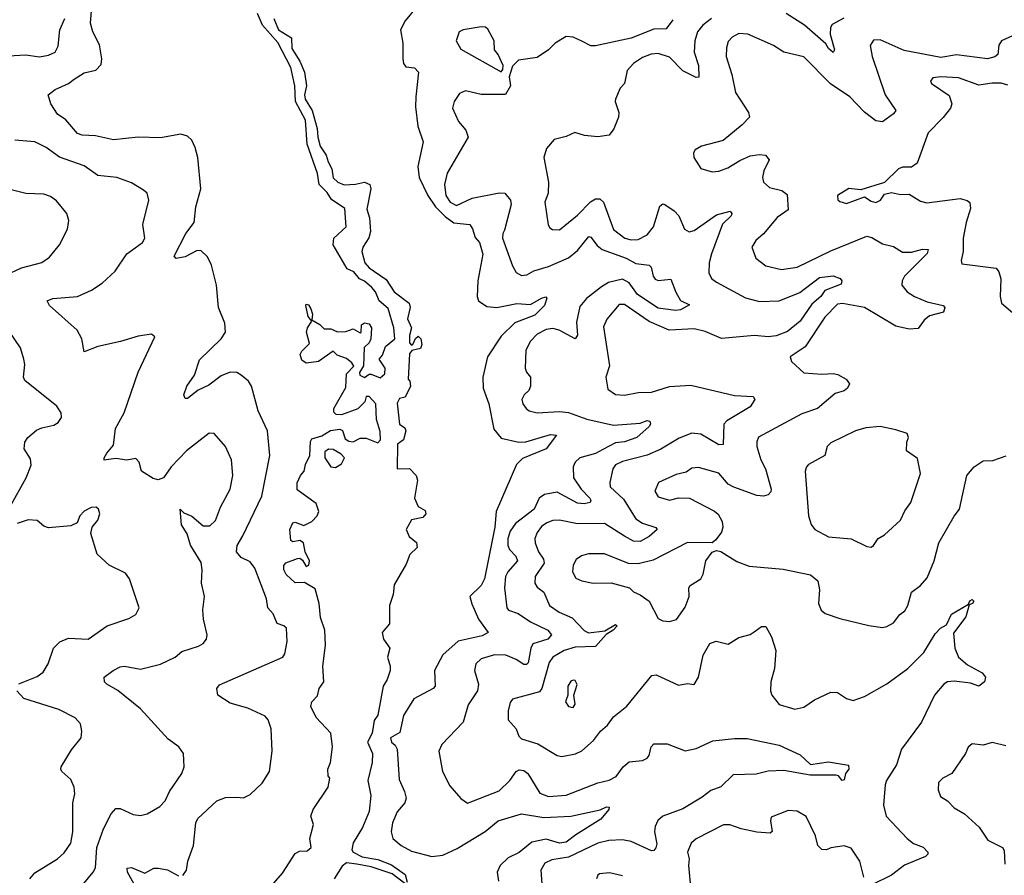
# Model space of a CAD drawing. Extents: x 2057697 to 2160550, y 827490 to 1016834.
# Tile 302 of 509: x 2128617 to 2133009, y 925641 to 929460. Entities that reach past the tile are written whole.
import ezdxf

# ---------------------------------------------------------------- set-up
doc = ezdxf.new("R2010")
doc.units = 0

msp = doc.modelspace()

# ---------------------------------------------------------------- linework, layer by layer
at = {"layer": '0CON20XD'}
for points in [[(2129345, 925640), (2129361.2, 925665), (2129366.7, 925705), (2129392, 925775), (2129402.9, 925875), (2129411.4, 925895), (2129495.8, 925974.2), (2129535, 925988.8), (2129585, 925990), (2129615, 925986.7), (2129645, 926002.5), (2129697.9, 926052.1), (2129731.2, 926105), (2129743.1, 926195), (2129738.9, 926295), (2129725.5, 926335), (2129711.7, 926351.7), (2129635, 926386.6), (2129555, 926410), (2129501.4, 926445), (2129495.7, 926475), (2129508.7, 926491.3), (2129790, 926615), (2129799.8, 926630.2), (2129809.6, 926685), (2129806.9, 926745), (2129795.4, 926755.4), (2129765, 926765.8), (2129748.2, 926808.2), (2129724.4, 926835), (2129717.9, 926875), (2129665, 927011.9), (2129645, 927040), (2129605, 927059.5), (2129584.6, 927085), (2129587.3, 927112.7), (2129612.9, 927157.1), (2129697.3, 927332.7), (2129732.9, 927515), (2129722.7, 927625), (2129680, 927715), (2129650.9, 927825), (2129637.2, 927847.2), (2129605, 927873.9), (2129584.7, 927884.7), (2129555, 927887.3), (2129515, 927871.2), (2129460.9, 927829.1), (2129413.6, 927806.4), (2129365, 927769.2), (2129355, 927770), (2129349.2, 927785), (2129363.1, 927825), (2129396, 927874), (2129418.7, 927941.3), (2129515.5, 928035), (2129535.4, 928065), (2129532, 928105), (2129503.2, 928175), (2129495.4, 928275.4), (2129473, 928365), (2129455, 928402.1), (2129425, 928429.3), (2129405, 928427.6), (2129355, 928401.6), (2129315, 928394.4), (2129305.8, 928405), (2129358.5, 928505), (2129395.3, 928554.7), (2129402.8, 928625), (2129424.2, 928705), (2129411.2, 928845), (2129400.1, 928890.1), (2129385, 928921.9), (2129365, 928940.5), (2129335, 928949.1), (2129245, 928933.2), (2129145, 928935.6), (2129035, 928923.9), (2128955, 928941.8), (2128895, 928944.6), (2128875, 928951.4), (2128823.3, 929013.3), (2128785, 929037.8), (2128755.5, 929085), (2128743.8, 929125), (2128775, 929148.5), (2128834.7, 929175.3), (2128859.2, 929195), (2128905, 929222), (2128956.1, 929233.9), (2128980.7, 929259.3), (2128983.8, 929285), (2128973, 929347), (2128942.4, 929405), (2128932.3, 929445), (2128946, 929614)], [(2130385.2, 929514.8), (2130335.7, 929455), (2130316, 929415), (2130325.8, 929355), (2130325.7, 929285), (2130329.2, 929265), (2130339.7, 929249.7), (2130377.5, 929245), (2130396, 929225), (2130384.4, 929115), (2130381.7, 929071.7), (2130393.3, 928985), (2130417.3, 928915), (2130393.1, 928805), (2130399.4, 928755), (2130437.9, 928675), (2130471.8, 928625), (2130515, 928582), (2130553.8, 928553.8), (2130625.3, 928545.3), (2130637.2, 928527.2), (2130648.2, 928488.2), (2130667.5, 928465), (2130683.4, 928413.4), (2130660.5, 928295), (2130657.8, 928225), (2130664, 928205), (2130700.3, 928180.3), (2130745.4, 928175.4), (2130835, 928193.9), (2130895, 928188.2), (2130945, 928217.8), (2130963, 928223), (2130967.7, 928217.7), (2130958.5, 928185), (2130915, 928141), (2130825, 928107.2), (2130765, 928046.9), (2130703.2, 927955), (2130683.1, 927865), (2130684.5, 927815), (2130709.1, 927745), (2130731.9, 927631.9), (2130765, 927592.9), (2130843.7, 927573.7), (2130875, 927576.1), (2130985, 927608.9), (2131012, 927605), (2130965, 927545.4), (2130859.2, 927500.8), (2130833, 927475), (2130742.1, 927265), (2130736.9, 927195), (2130690, 926965), (2130675, 926935.4), (2130625.4, 926885), (2130633.3, 926853.3), (2130663.9, 926783.9), (2130706.2, 926725), (2130679.6, 926710.4), (2130573.4, 926686.6), (2130504.1, 926625.9), (2130466.9, 926555), (2130469.4, 926485), (2130460.8, 926475), (2130375, 926428.9), (2130329.2, 926355), (2130311.8, 926278.2), (2130270.9, 926255), (2130275, 926235.8), (2130292.2, 926222.2), (2130300.6, 926205), (2130308.8, 926068.8), (2130333.9, 926015), (2130340.4, 925985), (2130335.5, 925965), (2130300.9, 925925), (2130280, 925875), (2130273.3, 925835), (2130281.1, 925805), (2130317.8, 925775), (2130365, 925748.7), (2130455.9, 925725.9), (2130505, 925731.2), (2130568.7, 925761.3), (2130693, 925837), (2130750.6, 925885), (2130855, 925915.5), (2130955, 925899.2), (2131074.6, 925904.6), (2131206.2, 925933.8), (2131235, 925947.3), (2131246.2, 925945), (2131244.2, 925935), (2131208.5, 925891.5), (2131097.8, 925822.2), (2131055, 925788.7), (2131025, 925784.7), (2130965, 925802.9), (2130901.4, 925788.6), (2130845, 925743.4), (2130795, 925719.6), (2130760, 925685), (2130746.9, 925655), (2130753.2, 925615)], [(2128565, 929299.1), (2128645, 929303.1), (2128705, 929293.5), (2128745, 929301.2), (2128775.3, 929314.7), (2128788.5, 929341.5), (2128795.4, 929415), (2128818.9, 929465)], [(2129710.5, 925559.5), (2129788.9, 925651.1), (2129845, 925738.8), (2129865, 925749.2), (2129898.8, 925751.2), (2129917.5, 925765), (2129910.8, 925805), (2129927.5, 925867.5), (2129916.2, 925905), (2129926, 925935), (2129992.5, 926035), (2130000, 926075), (2129993.3, 926085), (2129991.2, 926115), (2130003.8, 926145), (2130012, 926215), (2130004, 926275), (2129940, 926345), (2129916.2, 926395), (2129920, 926415), (2129945, 926442.5), (2129953.3, 926475), (2129973.3, 926505), (2129969.2, 926575), (2129981.1, 926668.9), (2129977.3, 926735), (2129957.9, 926792.1), (2129952.2, 926855), (2129935, 926920), (2129887.5, 926947.5), (2129845, 926947.1), (2129805, 926984.4), (2129795.6, 927005), (2129795.7, 927024.3), (2129804.2, 927035.8), (2129855.9, 927055.9), (2129867, 927057), (2129878.3, 927048.3), (2129895, 927020), (2129906.2, 927025), (2129910, 927045), (2129890, 927085), (2129883.3, 927125), (2129865.9, 927135.9), (2129835, 927130), (2129826.1, 927136.1), (2129821.2, 927185), (2129835, 927214.2), (2129845, 927216.9), (2129885, 927202), (2129919.7, 927220.3), (2129944.2, 927245), (2129950.8, 927265), (2129940, 927300), (2129855, 927361.2), (2129855, 927392.5), (2129868.8, 927425), (2129886.2, 927445), (2129892, 927475), (2129911.4, 927515), (2129913.3, 927576.7), (2129920, 927590), (2129965, 927602.5), (2130003, 927627), (2130045, 927632.5), (2130056.1, 927626.1), (2130069.3, 927589.3), (2130085, 927578.8), (2130105, 927576.2), (2130135, 927592.5), (2130163, 927593), (2130215, 927572), (2130226.7, 927585), (2130225, 927622.5), (2130208.2, 927675), (2130205.4, 927745), (2130175, 927777.5), (2130161.7, 927778.3), (2130156.7, 927755), (2130125, 927722.5), (2130053, 927697), (2130028.3, 927698.3), (2130018.3, 927708.3), (2130017.5, 927725), (2130071.7, 927818.3), (2130075, 927880), (2130106.7, 927913.3), (2130098, 927928), (2130075, 927947.5), (2130033, 927963), (2130015, 927980), (2129950, 927935), (2129895, 927927.5), (2129875, 927940), (2129867.5, 927965), (2129875, 927980), (2129910, 928015), (2129896.7, 928065), (2129900, 928085), (2129920, 928115), (2129903.3, 928135), (2129892.5, 928185), (2129895, 928190), (2129905, 928187.5), (2129915, 928170), (2129922.5, 928145), (2129920, 928120), (2129955, 928100), (2129975, 928080), (2130005, 928080), (2130035, 928067.5), (2130071.7, 928068.3), (2130105, 928080), (2130135, 928062.5), (2130140, 928065), (2130141.7, 928098.3), (2130155, 928107.5), (2130175, 928102.5), (2130186.2, 928085), (2130183.3, 928035), (2130175, 928017.5), (2130153, 927997), (2130150, 927915), (2130132.5, 927885), (2130133.6, 927873.6), (2130155, 927862.5), (2130175, 927877.5), (2130185, 927877.5), (2130225, 927861.2), (2130245, 927880), (2130247.5, 927905), (2130220, 927945), (2130235, 927963.3), (2130248.8, 928001.2), (2130289.5, 928035), (2130286.2, 928085), (2130260.3, 928170.3), (2130220, 928205), (2130203.3, 928245), (2130187.5, 928265), (2130155, 928292.3), (2130132.7, 928302.7), (2130106.9, 928335), (2130077.7, 928347.7), (2130015.5, 928455), (2130018.1, 928485), (2130072.9, 928535), (2130066.9, 928616.9), (2130007.9, 928657.9), (2129988.3, 928688.3), (2129952.2, 928725), (2129945, 928773.3), (2129899.1, 928905), (2129891.6, 929011.6), (2129847.5, 929095), (2129844.5, 929165), (2129826.8, 929246.8), (2129767.7, 929357.7), (2129699.4, 929435), (2129677.6, 929487.6)], [(2129750, 929465), (2129771.2, 929415), (2129829.3, 929379.3), (2129831.5, 929331.5), (2129866.5, 929275), (2129887.7, 929225), (2129895.5, 929165), (2129887.9, 929125), (2129890.9, 929105), (2129921.8, 929055), (2129943.6, 928975), (2129946.2, 928935), (2129957.1, 928895), (2129984.5, 928855), (2129992.3, 928825), (2130008.9, 928795), (2130014.7, 928754.7), (2130035.4, 928735.4), (2130063.6, 928723.6), (2130114.5, 928725.5), (2130155, 928734.3), (2130178, 928725), (2130182.5, 928705), (2130165.9, 928615), (2130177.9, 928575), (2130181.1, 928515), (2130173.7, 928486.3), (2130147.8, 928445), (2130142.3, 928425), (2130155.7, 928375), (2130175, 928353.1), (2130251, 928301), (2130287.1, 928245), (2130354.4, 928194.4), (2130358.5, 928175), (2130347.3, 928125), (2130364.2, 928085), (2130355, 928050), (2130355, 928017.5), (2130365, 928006.7), (2130370, 928010), (2130383, 928037), (2130395, 928047.5), (2130406.2, 928035), (2130410.5, 928010.5), (2130405, 927992), (2130366.1, 927983.9), (2130355, 927968.8), (2130350, 927855), (2130357, 927847), (2130360, 927825), (2130336.2, 927775), (2130311.2, 927768.8), (2130301.3, 927748.7), (2130310.8, 927655), (2130335, 927638.8), (2130338.6, 927625), (2130328.8, 927585), (2130302.5, 927565), (2130300, 927455), (2130355, 927456.7), (2130385.8, 927425.8), (2130392, 927405), (2130377.5, 927325), (2130395, 927287.5), (2130425, 927270), (2130428.8, 927255), (2130415, 927238.8), (2130365, 927227.5), (2130340, 927185), (2130353.6, 927153.6), (2130386.1, 927126.1), (2130390, 927105), (2130356.4, 927073.6), (2130340.7, 927029.3), (2130287.5, 926937.5), (2130282.5, 926895), (2130266.7, 926845), (2130267, 926763), (2130233.3, 926725), (2130240, 926695), (2130267.5, 926655), (2130257.5, 926615), (2130270, 926575), (2130270, 926555), (2130256.2, 926515), (2130237.5, 926485), (2130214.1, 926355.9), (2130198.1, 926331.9), (2130188.5, 926275), (2130168.8, 926235), (2130190, 926185), (2130188.8, 926145), (2130169.1, 926065), (2130182.4, 925997.6), (2130176.2, 925926.2), (2130146.7, 925855), (2130104, 925786), (2130098, 925755), (2130104.8, 925744.8), (2130145, 925724), (2130215, 925712.5), (2130275, 925688), (2130335.6, 925645.6), (2130345, 925610)], [(2131530, 929460), (2131501.2, 929418.8), (2131445, 929417.2), (2131345, 929377.2), (2131185, 929342.8), (2131165, 929343.6), (2131125, 929363.4), (2131085, 929382.2), (2131055, 929384.7), (2131005, 929355.3), (2130975, 929325.4), (2130925, 929290.9), (2130841.2, 929278.8), (2130815, 929252.5), (2130800, 929205), (2130805.7, 929165), (2130783.9, 929126.1), (2130675, 929125.8), (2130605, 929143.1), (2130579.3, 929130.7), (2130554.5, 929095), (2130548.1, 929065), (2130574, 929005), (2130606.2, 928966.2), (2130617.1, 928935), (2130524, 928775), (2130512, 928725), (2130517.1, 928675), (2130536.9, 928645), (2130565, 928631.3), (2130635, 928662.9), (2130755, 928687.9), (2130781.2, 928685), (2130805.6, 928655), (2130809.5, 928635), (2130779, 928521), (2130771.3, 928505), (2130770.9, 928485), (2130815, 928362), (2130831.4, 928331.4), (2130855, 928318.5), (2130878.3, 928321.7), (2130910.5, 928339.5), (2130975, 928358.1), (2131065, 928397.4), (2131105, 928430.4), (2131155, 928492.5), (2131165, 928490), (2131192.3, 928452.3), (2131215, 928434.7), (2131322.5, 928395), (2131365, 928371.8), (2131424.6, 928364.6), (2131433.1, 928355), (2131441.8, 928315), (2131451.6, 928301.6), (2131465.5, 928295.5), (2131521.2, 928301.2), (2131543.2, 928243.2), (2131565, 928206.2), (2131605, 928187.5), (2131564.7, 928165.3), (2131541.9, 928161.9), (2131465, 928171.9), (2131373, 928233), (2131335.7, 928285.7), (2131305, 928302.3), (2131242.8, 928287.2), (2131211.9, 928268.1), (2131145, 928215.9), (2131115, 928179.4), (2131100.1, 928109.9), (2131105, 928052.5), (2131095, 928035.6), (2131023.1, 928075), (2130995, 928082.4), (2130965, 928076.5), (2130925, 928056.9), (2130895.5, 928025), (2130874.5, 927985), (2130871.9, 927905), (2130877.2, 927887.2), (2130895.5, 927865), (2130895.6, 927825), (2130887.8, 927805), (2130866.9, 927785), (2130857.1, 927765), (2130860.8, 927745), (2130876, 927725), (2130890, 927715), (2130925, 927705.5), (2131025, 927711.1), (2131065, 927706.8), (2131146.8, 927676.8), (2131265, 927650), (2131385, 927658.5), (2131415, 927670.5), (2131428.3, 927668.3), (2131430.8, 927655), (2131424, 927645), (2131369.5, 927595), (2131315, 927575.2), (2131275, 927570.8), (2131218.2, 927541.8), (2131185, 927524), (2131115, 927504.6), (2131095, 927485.6), (2131086.2, 927465), (2131086.9, 927415), (2131121.9, 927365), (2131159.6, 927325), (2131164.5, 927315), (2131160.8, 927305), (2131135, 927298.9), (2131105, 927302.2), (2131015, 927350.8), (2130958.5, 927341.5), (2130933.3, 927325), (2130911.9, 927275), (2130828, 927212), (2130805, 927176.7), (2130794.8, 927145), (2130793.7, 927113.7), (2130802.2, 927095), (2130829.4, 927065), (2130837.3, 927045), (2130794.1, 926995), (2130784.2, 926975), (2130779.1, 926925), (2130790, 926835), (2130797.5, 926825), (2130840.1, 926810.1), (2130895, 926772.2), (2130972.2, 926735), (2130989.4, 926715), (2130973.3, 926695), (2130905.7, 926674.3), (2130896.8, 926655), (2130885, 926590), (2130878, 926582), (2130865, 926582.9), (2130832.1, 926605), (2130785, 926623.4), (2130735, 926625.3), (2130675, 926607.9), (2130651.9, 926585), (2130645.5, 926555), (2130663.6, 926495), (2130659.1, 926465), (2130617.9, 926402.1), (2130594.8, 926325.2), (2130500, 926225), (2130485.8, 926195), (2130503.1, 926105), (2130535, 926041.4), (2130585, 925983.5), (2130615, 925962.9), (2130755, 926018.5), (2130803.8, 926065), (2130831.2, 926105), (2130845, 926112.8), (2130865, 926109.7), (2130884.1, 926095), (2130937.6, 926007.6), (2130975, 925992.4), (2131055, 925999.7), (2131195, 926054.6), (2131246.6, 926066.6), (2131277, 926083), (2131308.2, 926125), (2131335, 926147.3), (2131395, 926153.3), (2131416.2, 926163.8), (2131424.5, 926175.5), (2131433.2, 926215), (2131445, 926227.4), (2131505, 926227.9), (2131585, 926196.5), (2131635, 926206.9), (2131708.5, 926241.5), (2131805, 926251.6), (2131861.7, 926251.7), (2132005, 926221.9), (2132098.7, 926178.7), (2132145, 926136), (2132225, 926148.2), (2132313.2, 926133.2), (2132315.6, 926115), (2132300.8, 926095), (2132295, 926067.5), (2132285.6, 926064.4), (2132268.8, 926085), (2132258.6, 926088.6), (2132142.4, 926087.6), (2132025, 926109.1), (2131955, 926106.7), (2131902, 926092), (2131800, 926090), (2131745, 926036.9), (2131699.9, 926020.1), (2131660.5, 925989.5), (2131575, 925938.2), (2131485, 925905.6), (2131464, 925886), (2131450.9, 925859.1), (2131449.1, 925835), (2131458.6, 925781.4), (2131455, 925764), (2131445, 925752.2), (2131435, 925751.2), (2131345, 925792.1), (2131305, 925800), (2131245, 925797), (2131195, 925784.8), (2131065, 925722.6), (2130990.1, 925709.9), (2130959.4, 925695), (2130941.8, 925665), (2130946.9, 925583.1)], [(2131702.1, 929465), (2131663.3, 929435), (2131640.7, 929405), (2131627.8, 929365), (2131625.3, 929315.3), (2131644.2, 929255), (2131646.2, 929203.8), (2131635, 929202.5), (2131575, 929231.6), (2131515, 929292.5), (2131465, 929309.6), (2131434.3, 929305.7), (2131395, 929291.1), (2131355.3, 929264.7), (2131326.8, 929233.2)], [(2132293.3, 929466.7), (2132241.5, 929438.5), (2132233.8, 929425), (2132231.8, 929395), (2132250.8, 929325), (2132245.8, 929314.2), (2132225, 929330.8), (2132212, 929352), (2132117.3, 929435), (2132035, 929488.2)], [(2130765, 929226.7), (2130772.3, 929237.7), (2130772.9, 929255), (2130751.1, 929305), (2130734.4, 929325), (2130733, 929365), (2130705, 929417.7), (2130695, 929426.1), (2130675, 929428.5), (2130595.4, 929414.6), (2130577.5, 929405), (2130563.1, 929365), (2130585, 929328.9), (2130765, 929226.7)], [(2133045, 929387.9), (2132995.8, 929365), (2132983.7, 929346.3), (2132979.2, 929305), (2132965.9, 929294.1), (2132934.1, 929285.9), (2132795, 929303.5), (2132725, 929291.2), (2132562.8, 929322.8), (2132455, 929369.4), (2132425, 929369.2), (2132410, 929345), (2132419.5, 929295), (2132477.5, 929125), (2132524.2, 929055), (2132515, 929039.2), (2132465, 929004.3), (2132435, 929008), (2132385, 929047.5), (2132319.4, 929115), (2132233.9, 929173.9), (2132115, 929294.4), (2132025, 929315.5), (2131979.2, 929345), (2131865, 929395.4), (2131825, 929398.2), (2131795, 929382.5), (2131777.3, 929362.7), (2131769.2, 929335), (2131768.5, 929295), (2131793.1, 929215), (2131809.2, 929135), (2131868.2, 929045), (2131872.7, 929025), (2131839.7, 928990.3), (2131755, 928921.4), (2131657.5, 928895), (2131630.5, 928879.5), (2131622, 928865), (2131623.8, 928845), (2131655, 928795.7), (2131705, 928781.5), (2131735, 928784.5), (2131775, 928798.2), (2131828.6, 928831.4), (2131875, 928851.6), (2131915, 928857.7), (2131943.3, 928855), (2131960, 928835), (2131936.7, 928785), (2131930.8, 928755), (2131934, 928735), (2131961.7, 928711.7), (2132017.1, 928697.1), (2132039.7, 928679.7), (2132045, 928610.8), (2131995, 928577.3), (2131935, 928504.3), (2131900.8, 928475), (2131882, 928445), (2131900, 928395), (2131945, 928361.5), (2132015, 928344.6), (2132085, 928355.3), (2132235, 928428.7), (2132395, 928493.5), (2132417.3, 928487.3), (2132465, 928459.2), (2132515, 928447.9), (2132555, 928422.3), (2132595, 928421.8), (2132644, 928436), (2132668.8, 928435), (2132665, 928416), (2132563.1, 928315), (2132552.5, 928295), (2132552.2, 928275), (2132575, 928245.7), (2132608.6, 928225), (2132665, 928200.3), (2132736, 928185), (2132744, 928175), (2132738, 928155), (2132675, 928137.7), (2132651.7, 928118.3), (2132625, 928081.4), (2132585, 928078.9), (2132525, 928092.1), (2132385.6, 928175), (2132287.2, 928192.8), (2132265, 928190), (2132207.8, 928132.2), (2132119.8, 928000.2), (2132052.9, 927955), (2132060, 927935), (2132115, 927884.4), (2132195, 927877.8), (2132245, 927881.1), (2132266.2, 927876.2), (2132303.3, 927855), (2132318.8, 927835), (2132309.2, 927815), (2132295, 927803.5)], [(2131326.8, 929233.2), (2131314.2, 929175.8), (2131295.8, 929154.2), (2131274.2, 929105), (2131272.5, 929095), (2131289.2, 929045), (2131287.5, 929025), (2131267.4, 928972.6), (2131246.2, 928945), (2131195, 928936.9), (2131136.9, 928943.1), (2131093.4, 928956.6), (2131055, 928938.1), (2131001.2, 928925), (2130966, 928885), (2130954.3, 928845), (2130975.4, 928735), (2130973.6, 928686.4), (2130959.2, 928645), (2130974.2, 928545), (2130981.1, 928531.1), (2130993.4, 928523.4), (2131025, 928522.7), (2131105, 928587.1), (2131162.5, 928647.5), (2131185, 928660), (2131205, 928660.8), (2131220.4, 928645), (2131265, 928523.6), (2131315.7, 928485), (2131345, 928477.8), (2131375, 928478.9), (2131415, 928499.3), (2131443.9, 928535), (2131472.9, 928627.1), (2131485, 928638.6), (2131495, 928635.6), (2131536.9, 928606.9), (2131557.1, 928585), (2131581.8, 928525), (2131603.8, 928513.8), (2131625, 928518.9), (2131725, 928589.7), (2131786.2, 928605), (2131793.8, 928595), (2131790, 928585), (2131752.3, 928547.7), (2131702.7, 928415), (2131692, 928375), (2131690.7, 928330.7), (2131702.9, 928305), (2131725, 928288.5), (2131855, 928218.2), (2131917.4, 928202.6), (2132005, 928205.9), (2132096.9, 928243.1), (2132185, 928310), (2132245, 928316.1), (2132276, 928305), (2132284.2, 928295), (2132280.5, 928279.5), (2132208.9, 928251.1), (2132190, 928225), (2132149.8, 928190.2), (2132098.2, 928115), (2132042.3, 928067.7), (2131991.2, 928048.8), (2131955, 928044.4), (2131895, 928051.1), (2131747.6, 928037.6), (2131675, 928068), (2131625, 928080.8), (2131514.2, 928075), (2131425, 928113.5), (2131315, 928188.9), (2131291.4, 928188.6), (2131235.9, 928124.1), (2131221.2, 928088.8), (2131247.3, 927915), (2131230.8, 927865), (2131240.6, 927810.6), (2131275, 927787.8), (2131315, 927783.6), (2131375, 927796.2), (2131435, 927797.8), (2131515, 927822.6), (2131611.2, 927828.8), (2131805, 927783.1), (2131887.9, 927777.9), (2131896.2, 927765), (2131875, 927732.7), (2131771, 927669), (2131757.3, 927655), (2131755, 927564.2), (2131735, 927563.1), (2131655, 927609.7), (2131615, 927614.1), (2131558.1, 927591.9), (2131476.2, 927543.8), (2131415, 927517), (2131305, 927488.2), (2131275, 927473.3), (2131263.1, 927455), (2131248.9, 927395), (2131250, 927375), (2131309.7, 927319.7), (2131365, 927232.7), (2131395, 927213.5), (2131454.2, 927194.2), (2131460, 927185), (2131425, 927153.1), (2131385, 927131.2), (2131355, 927132.8), (2131315, 927155.2), (2131225, 927211), (2131105, 927209.5), (2131025, 927226.8), (2130995, 927225.4), (2130968.6, 927215), (2130945, 927197.9), (2130925, 927171.4), (2130914.7, 927145), (2130916.1, 927125), (2130930.4, 927085), (2130952.7, 927052.7), (2130955.7, 927035), (2130916.7, 926975), (2130914.6, 926945), (2130925, 926926.9), (2130954.4, 926905), (2130980, 926845), (2131023.5, 926815), (2131080.5, 926790.5), (2131135, 926733.3), (2131153.5, 926723.5), (2131227.6, 926732.4), (2131275, 926760), (2131282.5, 926755), (2131263.8, 926735), (2131233.5, 926716.5), (2131185, 926662.3), (2131095, 926659), (2131045, 926644.8), (2130994.8, 926615.2), (2130978.7, 926591.3), (2130945.2, 926475), (2130935, 926459.7), (2130815, 926428), (2130805, 926412.5), (2130795.6, 926375), (2130795.6, 926335), (2130832, 926295), (2130843, 926263), (2130855, 926250.8), (2130927.4, 926227.4), (2131015, 926175.6), (2131035, 926172.2), (2131096.2, 926183.8), (2131125, 926196.7), (2131176.9, 926243.1), (2131207.1, 926285), (2131239.1, 926310.9), (2131265, 926348.6), (2131325, 926395.8), (2131437.1, 926532.9), (2131455.4, 926535.4), (2131555, 926490), (2131595, 926497.5), (2131625, 926492.5), (2131644, 926525), (2131665.6, 926624.4), (2131695, 926675.8), (2131724.2, 926685.8), (2131776.8, 926673.2), (2131825, 926702.5), (2131875, 926715.7), (2131892.7, 926727.3), (2131925, 926752), (2131945, 926751.2), (2131970, 926705), (2131990, 926645), (2131983.3, 926565), (2131966.6, 926505), (2131965.4, 926465), (2131971.2, 926445), (2132004.1, 926404.1), (2132075, 926383.1), (2132115, 926391.5), (2132162.5, 926425), (2132235, 926459.4), (2132265, 926456.9), (2132305, 926430.8), (2132335, 926421.4), (2132385, 926440), (2132485, 926495.4), (2132579.1, 926565), (2132649.5, 926635), (2132700.8, 926719.2), (2132723.8, 926745), (2132750.8, 926759.2), (2132773, 926807), (2132848.3, 926851.7), (2132855, 926866.7), (2132865, 926872.5), (2132872.5, 926865), (2132866.7, 926855), (2132851.7, 926848.3), (2132837.8, 926795), (2132782, 926722), (2132788.5, 926655), (2132804.7, 926614.7), (2132845, 926580.6), (2132910, 926545), (2132924.2, 926525), (2132920, 926505), (2132895, 926485.6), (2132858.3, 926498.3), (2132785, 926507.2), (2132754.7, 926505.3), (2132738.6, 926495), (2132697.3, 926445), (2132638.9, 926325), (2132549.6, 926205), (2132528.2, 926135), (2132482.9, 926065), (2132476.9, 926045), (2132470.5, 925955), (2132481.4, 925905), (2132575.5, 925805), (2132604, 925784), (2132646.4, 925766.4), (2132666.9, 925745), (2132667.1, 925735), (2132656.9, 925725), (2132563.9, 925686.1), (2132505, 925642.7), (2132415, 925598)], [(2133025, 929167.3), (2132995, 929176.2), (2132955, 929177.1), (2132895, 929167.3), (2132805, 929200), (2132725, 929205.5), (2132690.3, 929199.7), (2132678.8, 929185), (2132683.8, 929175), (2132762.1, 929122.1), (2132774.4, 929085), (2132768.1, 929065), (2132736.4, 929023.6), (2132669.4, 928955), (2132620.6, 928819.4), (2132595, 928801.4), (2132555, 928801.2), (2132537.5, 928795), (2132475, 928733.8), (2132369.3, 928700.7), (2132315, 928706.7), (2132264.2, 928675.8), (2132266.1, 928656.1), (2132275, 928648.8), (2132305, 928640), (2132385, 928670), (2132415, 928650), (2132435, 928644.4), (2132456, 928655), (2132475, 928681.2), (2132505, 928689.2), (2132545, 928680), (2132585, 928680.8), (2132635, 928650), (2132663, 928643), (2132812, 928662), (2132843.6, 928653.6), (2132854.4, 928644.4), (2132857.8, 928617.8), (2132837.9, 928555), (2132824.5, 928485), (2132825.8, 928425), (2132816.2, 928385), (2132820, 928370), (2132971.7, 928351.7), (2132984.2, 928335), (2132993.2, 928303.2), (2132990.8, 928225), (2132996.2, 928195), (2133065.8, 928135.8)], [(2128903.3, 925605), (2128945.2, 925654.8), (2128954.6, 925675), (2128960.8, 925765), (2128990.7, 925849.3), (2129025, 925916.2), (2129045, 925939.2), (2129065, 925940), (2129123.4, 925913.4), (2129155, 925907.8), (2129186.2, 925915), (2129241.7, 925948.3), (2129266.4, 925973.6), (2129284.6, 926015), (2129340, 926095), (2129350, 926125), (2129346.9, 926185), (2129327.1, 926215), (2129279.3, 926249.3), (2129155.7, 926385), (2129055, 926466.2), (2129005.8, 926495), (2128995.8, 926505), (2128994, 926525), (2129034, 926556), (2129065, 926571.5), (2129085, 926574.1), (2129155, 926561.2), (2129245, 926583.8), (2129310, 926615), (2129339.4, 926640.6), (2129415, 926663.8), (2129435, 926676.2), (2129450.8, 926695), (2129453.1, 926715), (2129436.9, 926785), (2129434.4, 926825.6), (2129440.8, 926885), (2129427.1, 926945), (2129431.1, 927005), (2129426.8, 927036.8), (2129379.2, 927115), (2129364.4, 927165), (2129338.9, 927205), (2129333.3, 927275), (2129348.3, 927258.3), (2129385, 927244.4), (2129435, 927200.8), (2129465, 927201.1), (2129490.5, 927225), (2129512.5, 927285), (2129556.1, 927365), (2129567.7, 927425), (2129561.5, 927495), (2129534.6, 927554.6), (2129485, 927613.3), (2129462.5, 927615), (2129360.5, 927535), (2129291.9, 927465), (2129258, 927415), (2129235, 927405.7), (2129211.7, 927411.7), (2129160, 927445), (2129149.2, 927485), (2129135, 927502), (2129095, 927494.2), (2129045, 927502.1), (2128994, 927494), (2128993.8, 927505), (2129005.8, 927525), (2129035, 927561.2), (2129044.7, 927635), (2129082.9, 927705), (2129145, 927886.7), (2129220, 928045), (2129205, 928056.7), (2129145, 928048.1), (2129066.9, 928023.1), (2128965, 928001.4), (2128905, 927977.5), (2128893.5, 928035), (2128873.1, 928075), (2128750, 928185), (2128739.2, 928205), (2128764.7, 928215.3), (2128875, 928224.6), (2128937.6, 928252.4), (2128985, 928284.3), (2129042.6, 928337.4), (2129094.4, 928415), (2129115, 928430.5), (2129164.2, 928465), (2129175.6, 928485), (2129165.7, 928545.7), (2129192.5, 928655), (2129186.2, 928685), (2129169.7, 928699.7), (2129115, 928732.2), (2129050, 928755), (2128965, 928764.3), (2128905, 928807.3), (2128795, 928846.7), (2128735, 928889.6), (2128685, 928914.4), (2128595, 928922.5)], [(2128555, 928320.4), (2128625, 928352.7), (2128715, 928376), (2128749.7, 928400.3), (2128794.2, 928455), (2128830, 928525), (2128835.7, 928564.3), (2128826.9, 928595), (2128781.7, 928651.7), (2128755, 928671.2), (2128725, 928680.8), (2128645, 928684.3), (2128572.4, 928702.4)], [(2128572.5, 927285), (2128645.6, 927415), (2128668.3, 927471.7), (2128665, 927500), (2128637.5, 927545), (2128640, 927575), (2128653.8, 927595), (2128692.4, 927627.6), (2128715, 927638.6), (2128769.7, 927650.3), (2128788.3, 927661.7), (2128803.8, 927685), (2128801.2, 927705), (2128782, 927735), (2128640.3, 927850.3), (2128634.2, 927865), (2128639.5, 927920.5), (2128635.3, 927945.3), (2128621.1, 927995), (2128545, 928107.5)], [(2132295, 927803.5), (2132255, 927792.2), (2132175, 927724.5), (2132105, 927700.4), (2131912.9, 927597.1), (2131904.5, 927575.5), (2131905.6, 927555), (2131923.3, 927495), (2131943.9, 927455), (2131969.1, 927365), (2131967.6, 927352.4), (2131955, 927340), (2131935, 927332.7), (2131905, 927336.2), (2131802.9, 927372.9), (2131777.3, 927387.3), (2131735, 927436), (2131645, 927461.4), (2131615, 927458.8), (2131589.2, 927440.8), (2131545, 927430), (2131465.7, 927395), (2131450, 927355), (2131465, 927330.8), (2131515, 927315.5), (2131555, 927325.4), (2131605, 927323.8), (2131716.3, 927266.3), (2131732.4, 927252.4), (2131750.5, 927220.5), (2131753.1, 927195), (2131747.2, 927172.8), (2131722.2, 927137.8), (2131705, 927125.8), (2131595, 927126.7), (2131442, 927048), (2131375, 927032.1), (2131332.7, 927032.7), (2131225, 927076.5), (2131154.5, 927075.5), (2131123, 927067), (2131098.9, 927051.1), (2131085.6, 927025), (2131083.3, 926995), (2131097.8, 926967.8), (2131123.8, 926955), (2131174.6, 926945.4), (2131255, 926946.5), (2131337.5, 926925), (2131355, 926906.2), (2131383.8, 926893.8), (2131424.6, 926864.6), (2131465, 926787.5), (2131485, 926777.1), (2131515.8, 926774.2), (2131546.3, 926783.7), (2131585, 926837.5), (2131602.9, 926885), (2131601.2, 926925), (2131607.5, 926935), (2131655.8, 926965), (2131665.7, 926985), (2131678, 927045), (2131705, 927083.3), (2131725, 927091.2), (2131745, 927086.2), (2131785, 927061.2), (2131815, 927041.2), (2131871.3, 927021.3), (2132022.1, 927007.9), (2132145, 926981.9), (2132176.7, 926955), (2132184.3, 926915), (2132180.6, 926855), (2132192.5, 926825), (2132210.3, 926810.3), (2132275, 926787.8), (2132405, 926755.6), (2132465, 926748), (2132485, 926752), (2132515, 926768.8), (2132542, 926805), (2132565, 926822), (2132577.8, 926845), (2132594.6, 926905.4), (2132635.3, 926934.7), (2132665, 926968.8), (2132696.2, 927045), (2132716.2, 927125), (2132785, 927244.2), (2132809.6, 927275), (2132840.9, 927425), (2132875, 927464.3), (2132915, 927490.8), (2132957.4, 927492.6), (2133016.8, 927513.2)], [(2132415, 927106.2), (2132425, 927113.3), (2132446.7, 927145), (2132475, 927161.2), (2132545, 927226), (2132565, 927268), (2132591.9, 927305), (2132635.5, 927435), (2132622, 927502), (2132572.5, 927535), (2132573.8, 927575), (2132581.2, 927595), (2132575, 927612.5), (2132525, 927630), (2132454.5, 927644.5), (2132391.7, 927638.3), (2132345, 927625.6), (2132235, 927570.8), (2132219.2, 927555), (2132208.6, 927515), (2132135.8, 927474.2), (2132126.5, 927465), (2132120.9, 927445), (2132135.7, 927245), (2132147, 927207), (2132164, 927185), (2132225, 927151.8), (2132325, 927143.6), (2132395, 927108.8), (2132415, 927106.2)], [(2130025, 927461.2), (2130052.7, 927477.3), (2130066, 927505), (2130051.1, 927521.1), (2130015, 927541.2), (2129995, 927543.8), (2129978, 927532), (2129978, 927505), (2130004.1, 927464.1), (2130025, 927461.2)], [(2128613.5, 926496.5), (2128695, 926529.1), (2128722.3, 926547.7), (2128744.4, 926585), (2128768.1, 926655), (2128796.3, 926683.7), (2128835, 926699.4), (2128922.5, 926695), (2129006.7, 926755), (2129103.2, 926786.8), (2129134.4, 926805.6), (2129150, 926835), (2129106, 926965), (2129089.1, 926989.1), (2129015.4, 927025.4), (2128962, 927075), (2128933.9, 927166.1), (2128940, 927195), (2128965, 927226.7), (2128974, 927255), (2128968.8, 927275), (2128957.5, 927285), (2128935, 927282.5), (2128905, 927267.1), (2128885.7, 927245), (2128873.8, 927215), (2128845, 927200.8), (2128745, 927191.9), (2128725, 927199.2), (2128694.4, 927224.4), (2128655, 927228.5), (2128605, 927210.8)], [(2131085, 926390.8), (2131095.3, 926404.7), (2131089.2, 926445), (2131103.5, 926493.5), (2131095, 926511.4), (2131085, 926511.9), (2131075, 926507.1), (2131062.5, 926485), (2131061.2, 926445), (2131052, 926415), (2131064.4, 926394.4), (2131085, 926390.8)], [(2128854.6, 925835.4), (2128854.3, 925965), (2128862.9, 926005), (2128859.6, 926035), (2128845, 926069.2), (2128804.6, 926104.6), (2128800.6, 926115), (2128801.5, 926125), (2128848.4, 926201.6), (2128890.8, 926255), (2128894.2, 926285), (2128887.7, 926317.7), (2128864.4, 926344.4), (2128791.7, 926381.7), (2128635, 926430.4), (2128604.2, 926465)], [(2133015, 926219.2), (2132955, 926233.8), (2132915, 926222), (2132865, 926227.5), (2132847.5, 926212.5), (2132836.2, 926185), (2132774.5, 926095), (2132734.3, 926075), (2132715.7, 926055), (2132713, 926023), (2132723.4, 925993.4), (2132755, 925974.2), (2132785, 925942.5), (2132831.9, 925915), (2132896.7, 925856.7), (2132935, 925798), (2133000, 925765), (2133008.3, 925751.7), (2133010.9, 925690.9)], [(2132382.8, 925632.8), (2132363.8, 925705), (2132325, 925761.9), (2132295, 925773.6), (2132235.4, 925764.6), (2132215, 925755.6), (2132195, 925757.1), (2132177.5, 925775), (2132167, 925817), (2132124.2, 925904.2), (2132085, 925927.1), (2132045, 925930), (2131969.5, 925900.5), (2131966, 925885), (2131973.6, 925836.4), (2131965, 925828.8), (2131905, 925833.3), (2131835, 925848.1), (2131785, 925866.5), (2131756.8, 925866.8), (2131635, 925804.4), (2131612.3, 925785), (2131595.9, 925745), (2131602.9, 925715), (2131600, 925685), (2131611.1, 925575)], [(2128661.9, 925625), (2128685, 925652.5), (2128785, 925714.5), (2128815, 925741.9), (2128844.4, 925785), (2128854.6, 925835.4)], [(2129142.9, 925575), (2129097.3, 925655), (2129096.6, 925673.4), (2129115, 925676.2), (2129175, 925651.1), (2129215, 925672.9), (2129235, 925673.1), (2129275.6, 925665.6), (2129325, 925638.8)], [(2130335, 925604.7), (2130277.7, 925647.7), (2130185, 925679.2), (2130121.2, 925691.2), (2130075, 925696.8), (2130055, 925682.8), (2130020.2, 925625)], [(2131305, 925639.4), (2131247.1, 925652.9), (2131202.7, 925647.3), (2131195, 925642.5), (2131189.2, 925625)]]:
    msp.add_lwpolyline(points, dxfattribs=at)

doc.saveas('drawing.dxf')
